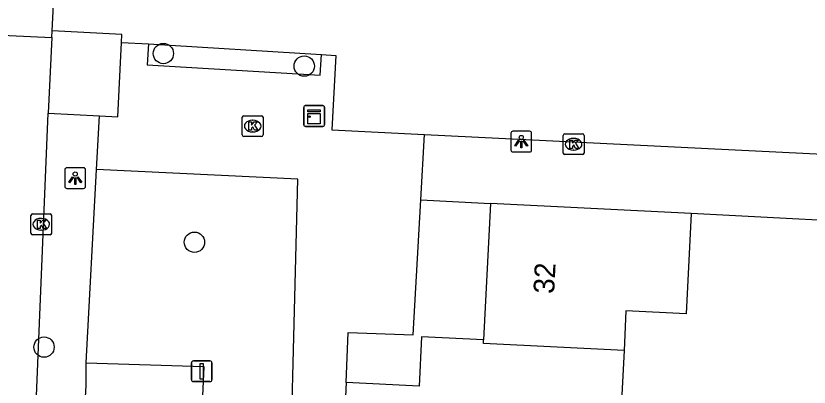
# Model space of a CAD drawing. Extents: x 162990 to 165007, y 383433 to 384336.
# Drawn here: x 164622.96 to 164661.13, y 383840.95 to 383858.8 of the extents above; entities that cross this region are included whole.
import ezdxf

# ---------------------------------------------------------------- set-up
doc = ezdxf.new("R2010")
doc.units = 0
for name, color, linetype in [('IMGEO_Boom', 7, 'Continuous'), ('IMGEO_Groenvoorziening', 7, 'Continuous'), ('IMGEO_Kast', 7, 'Continuous'), ('IMGEO_Kolk', 7, 'Continuous'), ('IMGEO_Lichtpunt', 7, 'Continuous'), ('IMGEO_Pand', 7, 'Continuous'), ('IMGEO_Pand_nummerreeks', 7, 'Continuous'), ('IMGEO_Rijbaan_lokaal_open', 7, 'Continuous'), ('IMGEO_Verkeersbordpaal', 7, 'Continuous'), ('IMGEO_Voetpad_open', 7, 'Continuous')]:
    doc.layers.add(name, color=color, linetype=linetype)

msp = doc.modelspace()

# ---------------------------------------------------------------- linework, layer by layer
at = {"layer": 'IMGEO_Boom'}
for centre in [(164630.055, 383856.993), (164636.835, 383856.39), (164631.549, 383847.919), (164624.313, 383842.88)]:
    msp.add_circle(centre, 0.489, dxfattribs=at)
at = {"layer": 'IMGEO_Groenvoorziening'}
for points in [[(164629.339, 383857.453), (164637.661, 383856.947)], [(164626.338, 383842.125), (164632, 383841.949), (164631.53, 383831.589)]]:
    msp.add_lwpolyline(points, dxfattribs=at)
at = {"layer": 'IMGEO_Kast'}
for p, q in [((164636.884, 383854.491), (164637.725, 383854.491)), ((164637.725, 383854.491), (164636.884, 383854.491)), ((164636.809, 383853.566), (164636.809, 383854.407)), ((164636.809, 383854.407), (164636.809, 383853.566)), ((164637.809, 383854.416), (164637.809, 383853.575)), ((164637.809, 383853.575), (164637.809, 383854.416)), ((164637.734, 383853.491), (164636.893, 383853.491)), ((164636.893, 383853.491), (164637.734, 383853.491))]:
    msp.add_line(p, q, dxfattribs=at)
for points in [[(164637.004, 383854.281), (164637.604, 383854.281), (164637.604, 383854.196), (164637.004, 383854.196), (164637.004, 383854.281)], [(164637.004, 383854.106), (164637.604, 383854.106), (164637.604, 383853.617), (164637.004, 383853.617), (164637.004, 383854.106)]]:
    msp.add_lwpolyline(points, dxfattribs=at)
msp.add_circle((164637.088, 383853.955), 0.0377, dxfattribs=at)
for centre, start, end in [((164636.887, 383854.413), 92.4484, 184.2845), ((164636.887, 383854.413), 92.4484, 184.2845), ((164637.731, 383854.413), 2.4484, 94.2845), ((164637.731, 383854.413), 2.4484, 94.2845), ((164636.887, 383853.569), 182.4484, 274.2845), ((164636.887, 383853.569), 182.4484, 274.2845), ((164637.731, 383853.569), 272.4484, 4.2845), ((164637.731, 383853.569), 272.4484, 4.2845)]:
    msp.add_arc(centre, 0.0779, start, end, dxfattribs=at)
at = {"layer": 'IMGEO_Kolk'}
for p, q in [((164633.851, 383853.079), (164633.851, 383853.931)), ((164633.926, 383854.005), (164634.778, 383854.005)), ((164634.339, 383853.785), (164634.364, 383853.785)), ((164634.852, 383853.931), (164634.852, 383853.079)), ((164634.778, 383853.005), (164633.926, 383853.005)), ((164634.362, 383853.225), (164634.337, 383853.225)), ((164649.293, 383852.207), (164649.293, 383853.059)), ((164649.368, 383853.133), (164650.22, 383853.133)), ((164650.294, 383853.059), (164650.294, 383852.207)), ((164649.781, 383852.913), (164649.806, 383852.913)), ((164649.804, 383852.353), (164649.779, 383852.353)), ((164650.22, 383852.133), (164649.368, 383852.133)), ((164623.679, 383848.358), (164623.679, 383849.21)), ((164623.754, 383849.284), (164624.606, 383849.284)), ((164624.68, 383849.21), (164624.68, 383848.358)), ((164624.167, 383849.064), (164624.192, 383849.064)), ((164624.19, 383848.504), (164624.165, 383848.504)), ((164624.606, 383848.284), (164623.754, 383848.284))]:
    msp.add_line(p, q, dxfattribs=at)
for points in [[(164633.851, 383853.079), (164633.851, 383853.931)], [(164633.926, 383854.005), (164634.778, 383854.005)], [(164634.172, 383853.705), (164634.295, 383853.705), (164634.295, 383853.554), (164634.425, 383853.705), (164634.589, 383853.705), (164634.443, 383853.554), (164634.596, 383853.305), (164634.444, 383853.305), (164634.359, 383853.469), (164634.295, 383853.402), (164634.295, 383853.305), (164634.172, 383853.305), (164634.172, 383853.705)], [(164634.852, 383853.931), (164634.852, 383853.079)], [(164634.778, 383853.005), (164633.926, 383853.005)], [(164649.293, 383852.207), (164649.293, 383853.059)], [(164649.368, 383853.133), (164650.22, 383853.133)], [(164650.294, 383853.059), (164650.294, 383852.207)], [(164649.614, 383852.833), (164649.737, 383852.833), (164649.737, 383852.682), (164649.867, 383852.833), (164650.031, 383852.833), (164649.885, 383852.682), (164650.038, 383852.433), (164649.886, 383852.433), (164649.801, 383852.597), (164649.737, 383852.53), (164649.737, 383852.433), (164649.614, 383852.433), (164649.614, 383852.833)], [(164650.22, 383852.133), (164649.368, 383852.133)], [(164623.679, 383848.358), (164623.679, 383849.21)], [(164623.754, 383849.284), (164624.606, 383849.284)], [(164624.68, 383849.21), (164624.68, 383848.358)], [(164624, 383848.984), (164624.123, 383848.984), (164624.123, 383848.833), (164624.253, 383848.984), (164624.417, 383848.984), (164624.271, 383848.833), (164624.424, 383848.584), (164624.272, 383848.584), (164624.187, 383848.748), (164624.123, 383848.681), (164624.123, 383848.584), (164624, 383848.584), (164624, 383848.984)], [(164624.606, 383848.284), (164623.754, 383848.284)]]:
    msp.add_lwpolyline(points, dxfattribs=at)
for centre, start, end in [((164633.928, 383853.929), 91.552, 178.448), ((164633.928, 383853.929), 91.552, 178.448), ((164634.776, 383853.929), 1.552, 88.448), ((164634.776, 383853.929), 1.552, 88.448), ((164633.928, 383853.081), 181.552, 268.448), ((164633.928, 383853.081), 181.552, 268.448), ((164634.776, 383853.081), 271.552, 358.448), ((164634.776, 383853.081), 271.552, 358.448), ((164649.37, 383853.057), 91.552, 178.448), ((164649.37, 383853.057), 91.552, 178.448), ((164650.218, 383853.057), 1.552, 88.448), ((164650.218, 383853.057), 1.552, 88.448), ((164649.37, 383852.209), 181.552, 268.448), ((164649.37, 383852.209), 181.552, 268.448), ((164650.218, 383852.209), 271.552, 358.448), ((164650.218, 383852.209), 271.552, 358.448), ((164623.756, 383849.208), 91.552, 178.448), ((164623.756, 383849.208), 91.552, 178.448), ((164624.604, 383849.208), 1.552, 88.448), ((164624.604, 383849.208), 1.552, 88.448), ((164623.756, 383848.36), 181.552, 268.448), ((164623.756, 383848.36), 181.552, 268.448), ((164624.604, 383848.36), 271.552, 358.448), ((164624.604, 383848.36), 271.552, 358.448)]:
    msp.add_arc(centre, 0.0765, start, end, dxfattribs=at)
for centre, major_axis, ratio, start_param, end_param in [((164634.338, 383853.505), (-0.387, 0.002), 0.722429, 4.712389, 7.853982), ((164634.363, 383853.505), (-0.39, 0.002), 0.717154, 1.570796, 4.712389), ((164649.78, 383852.633), (-0.387, 0.002), 0.722429, 4.712389, 7.853982), ((164649.805, 383852.633), (-0.39, 0.002), 0.717154, 1.570796, 4.712389), ((164624.166, 383848.784), (-0.387, 0.002), 0.722429, 4.712389, 7.853982), ((164624.191, 383848.784), (-0.39, 0.002), 0.717154, 1.570796, 4.712389)]:
    msp.add_ellipse(centre, major_axis=major_axis, ratio=ratio, start_param=start_param, end_param=end_param, dxfattribs=at)
at = {"layer": 'IMGEO_Lichtpunt'}
for p, q in [((164646.775, 383853.162), (164646.775, 383852.355)), ((164646.775, 383853.162), (164646.775, 383852.355)), ((164647.677, 383853.257), (164646.869, 383853.257)), ((164647.677, 383853.257), (164646.869, 383853.257)), ((164647.771, 383852.355), (164647.771, 383853.162)), ((164647.771, 383852.355), (164647.771, 383853.162)), ((164646.869, 383852.261), (164647.677, 383852.261)), ((164646.869, 383852.261), (164647.677, 383852.261)), ((164625.314, 383851.407), (164625.314, 383850.6)), ((164625.314, 383851.407), (164625.314, 383850.6)), ((164626.216, 383851.502), (164625.408, 383851.502)), ((164626.216, 383851.502), (164625.408, 383851.502)), ((164626.31, 383850.6), (164626.31, 383851.407)), ((164626.31, 383850.6), (164626.31, 383851.407)), ((164625.408, 383850.506), (164626.216, 383850.506)), ((164625.408, 383850.506), (164626.216, 383850.506))]:
    msp.add_line(p, q, dxfattribs=at)
for points in [[(164647.149, 383852.826), (164647.188, 383852.798), (164647, 383852.536), (164646.962, 383852.563), (164647.149, 383852.826)], [(164647.251, 383852.778), (164647.298, 383852.778), (164647.298, 383852.456), (164647.251, 383852.456), (164647.251, 383852.778)], [(164647.361, 383852.798), (164647.399, 383852.825), (164647.586, 383852.563), (164647.547, 383852.535), (164647.361, 383852.798)], [(164625.688, 383851.071), (164625.727, 383851.043), (164625.539, 383850.781), (164625.501, 383850.808), (164625.688, 383851.071)], [(164625.79, 383851.023), (164625.837, 383851.023), (164625.837, 383850.701), (164625.79, 383850.701), (164625.79, 383851.023)], [(164625.9, 383851.043), (164625.938, 383851.07), (164626.125, 383850.808), (164626.086, 383850.78), (164625.9, 383851.043)]]:
    msp.add_lwpolyline(points, dxfattribs=at)
for centre in [(164647.274, 383852.96), (164625.813, 383851.205)]:
    msp.add_circle(centre, 0.0994, dxfattribs=at)
for centre, start, end in [((164646.869, 383853.162), 90, 180), ((164646.869, 383853.162), 90, 180), ((164647.677, 383853.162), 0, 90), ((164647.677, 383853.162), 0, 90), ((164646.869, 383852.355), 180, 270), ((164646.869, 383852.355), 180, 270), ((164647.677, 383852.355), 270, 0), ((164647.677, 383852.355), 270, 360), ((164625.408, 383851.407), 90, 180), ((164625.408, 383851.407), 90, 180), ((164626.216, 383851.407), 0, 90), ((164626.216, 383851.407), 0, 90), ((164625.408, 383850.6), 180, 270), ((164625.408, 383850.6), 180, 270), ((164626.216, 383850.6), 270, 0), ((164626.216, 383850.6), 270, 360)]:
    msp.add_arc(centre, 0.0946, start, end, dxfattribs=at)
at = {"layer": 'IMGEO_Pand'}
for points in [[(164624.691, 383857.769), (164624.706, 383858.079)], [(164628.041, 383857.532), (164628.06, 383857.914), (164624.706, 383858.079)], [(164624.691, 383857.769), (164624.512, 383854.122)], [(164626.975, 383854.001), (164627.866, 383853.957), (164628.041, 383857.532)], [(164624.512, 383854.122), (164626.975, 383854.001)], [(164645.79, 383849.782), (164645.46, 383843.229)], [(164655.455, 383849.297), (164645.79, 383849.782)], [(164655.455, 383849.297), (164655.213, 383844.479), (164652.314, 383844.625), (164652.218, 383842.717)], [(164645.46, 383843.229), (164642.48, 383843.378), (164642.361, 383841), (164638.855, 383841.176)], [(164652.218, 383842.717), (164645.451, 383843.057), (164645.46, 383843.229)], [(164652.218, 383842.717), (164651.988, 383838.13), (164648.402, 383838.31), (164648.299, 383836.25)], [(164638.855, 383841.176), (164638.733, 383838.759)]]:
    msp.add_lwpolyline(points, dxfattribs=at)
at = {"layer": 'IMGEO_Rijbaan_lokaal_open'}
for points in [[(164624.706, 383858.079), (164625.021, 383864.329)], [(164618.512, 383858.048), (164624.691, 383857.769)], [(164623.746, 383835.488), (164624.512, 383854.122)]]:
    msp.add_lwpolyline(points, dxfattribs=at)
at = {"layer": 'IMGEO_Verkeersbordpaal'}
for p, q in [((164631.403, 383841.317), (164631.403, 383842.117)), ((164631.403, 383842.117), (164631.403, 383841.317)), ((164631.503, 383842.217), (164632.293, 383842.217)), ((164632.293, 383842.217), (164631.503, 383842.217)), ((164632.393, 383842.117), (164632.393, 383841.317)), ((164632.393, 383841.317), (164632.393, 383842.117)), ((164632.293, 383841.217), (164631.503, 383841.217)), ((164631.503, 383841.217), (164632.293, 383841.217))]:
    msp.add_line(p, q, dxfattribs=at)
msp.add_lwpolyline([(164631.823, 383842.092), (164631.973, 383842.092), (164631.973, 383841.342), (164631.823, 383841.342), (164631.823, 383842.092)], dxfattribs=at)
for centre, start, end in [((164631.503, 383842.117), 90, 180), ((164631.503, 383842.117), 90, 180), ((164632.293, 383842.117), 0, 90), ((164632.293, 383842.117), 360, 90), ((164631.503, 383841.317), 180, 270), ((164631.503, 383841.317), 180, 270), ((164632.293, 383841.317), 270, 0), ((164632.293, 383841.317), 270, 0)]:
    msp.add_arc(centre, 0.1, start, end, dxfattribs=at)
at = {"layer": 'IMGEO_Voetpad_open'}
for points in [[(164628.041, 383857.532), (164629.339, 383857.453)], [(164629.339, 383857.453), (164629.278, 383856.455), (164637.601, 383855.948), (164637.661, 383856.947)], [(164637.661, 383856.947), (164638.36, 383856.904), (164638.163, 383853.326), (164642.625, 383853.105)], [(164626.837, 383851.421), (164626.975, 383854.001)], [(164642.445, 383849.957), (164642.625, 383853.105)], [(164642.625, 383853.105), (164669.598, 383851.766), (164669.361, 383848.077), (164694.497, 383846.866)], [(164626.338, 383842.125), (164626.837, 383851.421)], [(164636.024, 383831.361), (164636.529, 383850.954), (164626.837, 383851.421)], [(164638.855, 383841.176), (164638.95, 383843.577), (164642.073, 383843.465), (164642.445, 383849.957)], [(164642.445, 383849.957), (164645.79, 383849.782)], [(164666.183, 383845.054), (164666.43, 383848.726), (164655.455, 383849.297)], [(164631.53, 383831.589), (164625.836, 383831.85), (164626.338, 383841.041), (164626.338, 383842.125)]]:
    msp.add_lwpolyline(points, dxfattribs=at)

# ---------------------------------------------------------------- texts
at = {"layer": 'IMGEO_Pand_nummerreeks'}
msp.add_text('32', height=1, rotation=87.1142, dxfattribs=at).set_placement((164648.855, 383845.426))

doc.saveas('drawing.dxf')
